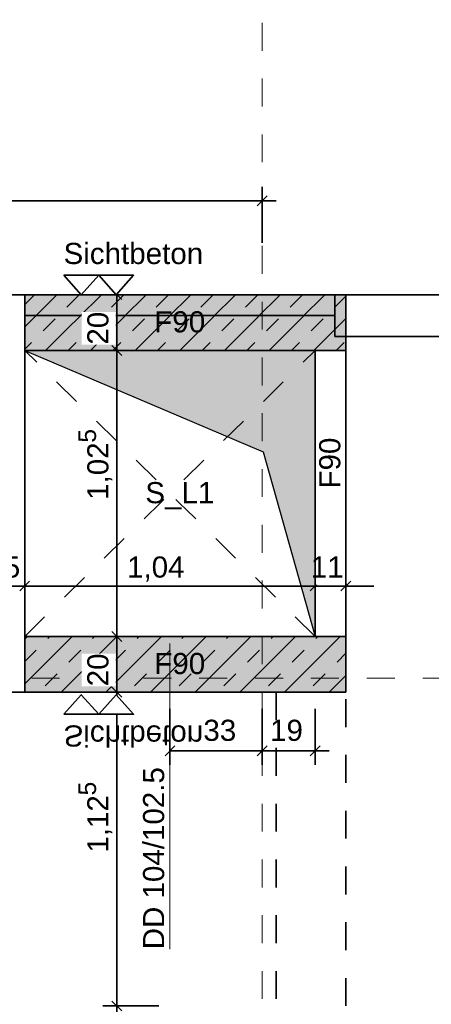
# Model space of a CAD drawing. Header units: metres. Extents: x -13 to 93, y -119 to 25.
# Tile 685 of 705: x 32.53 to 34.01, y -21.72 to -18.19. Entities that reach past the tile are written whole.
import ezdxf

# ---------------------------------------------------------------- set-up
doc = ezdxf.new("R2010")
doc.units = ezdxf.units.M
doc.header["$LTSCALE"] = 0.00508
doc.header["$PDMODE"] = 1
doc.header["$PDSIZE"] = -2
for name, pattern in [('STYLE_06', [1.0537, 0.590515, -0.19684, 0.069505, -0.19684]), ('STYLE_11', [0.393677, 0.196838, -0.196838]), ('STYLE_12', [0.20828, 0.069425, -0.138855])]:
    doc.linetypes.add(name, pattern=pattern)
doc.layers.get('0').update_dxf_attribs({"lineweight": 18})
for name, color, linetype, lineweight in [('3-2-5 Bodenbeläge', 7, 'Continuous', 18), ('3-4-0 Innenwände', 7, 'Continuous', 35), ('3-4-0-1 IW Beton', 7, 'Continuous', 35), ('3-4-0-2 IW GK', 7, 'Continuous', 35), ('3-5-1-1 DeckenDurchb', 7, 'Continuous', 25), ('3-5-1-1 DeckenDurchb VED', 7, 'STYLE_11', 25), ('Bemaßung', 7, 'Continuous', 18), ('Bemaßung-Höhenkoten', 7, 'Continuous', 18), ('Keine', 7, 'Continuous', 18), ('Plan-Achse', 1, 'STYLE_06', 18), ('Plan-Achsen-Fassade', 1, 'STYLE_06', 18), ('Plan-Schacht_Durchb', 7, 'Continuous', 5), ('Plan-Text', 7, 'Continuous', 13), ('Plan-Text-Hinweis', 7, 'Continuous', 13)]:
    doc.layers.add(name, color=color, linetype=linetype, lineweight=lineweight)
doc.layers.get('0').freeze()
doc.styles.add('Arial', font='ARIAL.TTF')
doc.dimstyles.new('MTZ_200', dxfattribs={"dimtxt": 0.075762, "dimasz": 0.000706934, "dimexe": 0.001, "dimexo": 0.003, "dimgap": 0.0001, "dimtad": 1, "dimdec": 4, "dimzin": 11, "dimtxsty": 'Arial', "dimblk": 'VW_SLASH', "dimcen": 0, "dimdle": 0.001, "dimazin": 0, "dimtfac": 1, "dimtdec": 4, "dimtix": 1, "dimtmove": 0, "dimatfit": 0, "dimldrblk": 'VW_FILLEDARROW', "dimfxl": 0, "dimfrac": 2, "dimtolj": 1, "dimtzin": 11, "dimarcsym": 0})
pattern_1 = [(225, (0, 0), (-0.16, 2e-17), []), (225, (-0.08, 1e-17), (-0.16, 2e-17), [0.06, -0.06])]

# ---------------------------------------------------------------- blocks, each defined once
blk = doc.blocks.new('*D198')
at = {"layer": 'Bemaßung', "color": 0, "linetype": 'Continuous', "lineweight": -2}
for p, q in [((-0.85, -2.1195), (-0.85, -2.3195)), ((0.19, -2.4195), (0.19, -2.2195)), ((-0.85, -2.2695), (-0.8, -2.2695)), ((-0.85, -2.2695), (-0.2784, -2.2695)), ((0.19, -2.2695), (-0.85, -2.2695)), ((0.14, -2.2695), (0.19, -2.2695))]:
    blk.add_line(p, q, dxfattribs=at)
at = {"layer": 'Bemaßung', "color": 0, "linetype": 'Continuous', "lineweight": 20}
for p, q in [((-0.8323, -2.2519), (-0.8677, -2.2872)), ((0.1723, -2.2872), (0.2077, -2.2519))]:
    blk.add_line(p, q, dxfattribs=at)
at = {"layer": 'Defpoints', "color": 0, "lineweight": 0}
for p in [(-0.85, -2.0387), (0.19, -2.2695), (0.19, -2.3937)]:
    blk.add_point(p, dxfattribs=at)
at = {"color": 0, "linetype": 'Continuous', "lineweight": -2}
blk.add_wipeout([(-0.4837, -2.2649), (-0.2781, -2.2649), (-0.2781, -2.1428), (-0.4837, -2.1428)], dxfattribs=at).dxf.layer = 'Bemaßung'
at = {"layer": 'Bemaßung', "color": 0, "insert": (-0.4837, -2.1634), "char_height": 0.07576, "attachment_point": 1, "line_spacing_factor": 0.967741, "style": 'Arial'}
blk.add_mtext('1,04', dxfattribs=at)
blk = doc.blocks.new('VW_FILLEDARROW')
at = {"color": 0, "lineweight": -2}
blk.add_solid([(0, 0), (0, 0), (0, 0)], dxfattribs=at)
blk = doc.blocks.new('VW_SLASH')
at = {"color": 0, "linetype": 'ByBlock', "lineweight": -2}
blk.add_line((0, 0), (-1, 0), dxfattribs=at)
at = {"color": 0, "linetype": 'ByBlock', "lineweight": 20}
blk.add_line((0, 0), (0, 0), dxfattribs=at)
blk = doc.blocks.new('*D199')
at = {"layer": 'Bemaßung', "color": 0, "linetype": 'Continuous', "lineweight": -2}
for p, q in [((0.19, -2.1195), (0.19, -2.3195)), ((0.3, -2.1195), (0.3, -2.3195)), ((0.19, -2.2695), (0.09, -2.2695)), ((0.3, -2.2695), (0.19, -2.2695)), ((0.3, -2.2695), (0.4, -2.2695))]:
    blk.add_line(p, q, dxfattribs=at)
at = {"layer": 'Bemaßung', "color": 0, "linetype": 'Continuous', "lineweight": 20}
for p, q in [((0.1723, -2.2872), (0.2077, -2.2519)), ((0.3177, -2.2519), (0.2823, -2.2872))]:
    blk.add_line(p, q, dxfattribs=at)
at = {"layer": 'Defpoints', "color": 0, "lineweight": 0}
for p in [(0.19, -1.9606), (0.3, -2.0241)]:
    blk.add_point(p, dxfattribs=at)
at = {"color": 0, "linetype": 'Continuous', "lineweight": -2}
blk.add_wipeout([(0.1743, -2.2649), (0.2918, -2.2649), (0.2918, -2.1428), (0.1743, -2.1428)], dxfattribs=at).dxf.layer = 'Bemaßung'
at = {"layer": 'Defpoints', "color": 0, "lineweight": 0}
blk.add_point((0.19, -2.2695), dxfattribs=at)
at = {"layer": 'Bemaßung', "color": 0, "insert": (0.1743, -2.1634), "char_height": 0.07576, "attachment_point": 1, "line_spacing_factor": 0.967741, "style": 'Arial'}
blk.add_mtext('11', dxfattribs=at)
blk = doc.blocks.new('*D201')
at = {"layer": 'Bemaßung', "color": 0, "linetype": 'Continuous', "lineweight": -2}
for p, q in [((-0.5199, -1.425), (-0.5199, -1.375)), ((-0.3699, -1.425), (-0.5699, -1.425)), ((-0.5199, -2.45), (-0.5199, -1.425)), ((-0.3699, -2.45), (-0.5699, -2.45)), ((-0.5199, -2.5), (-0.5199, -2.45))]:
    blk.add_line(p, q, dxfattribs=at)
at = {"layer": 'Bemaßung', "color": 0, "linetype": 'Continuous', "lineweight": 20}
for p, q in [((-0.5022, -1.4427), (-0.5375, -1.4073)), ((-0.5375, -2.4323), (-0.5022, -2.4677))]:
    blk.add_line(p, q, dxfattribs=at)
at = {"layer": 'Defpoints', "color": 0, "lineweight": 0}
for p in [(-0.0699, -1.425), (-0.5199, -2.45), (-0.0699, -2.45)]:
    blk.add_point(p, dxfattribs=at)
at = {"color": 0, "linetype": 'Continuous', "lineweight": -2}
blk.add_wipeout([(-0.5245, -1.9604), (-0.5245, -1.7548), (-0.6466, -1.7548), (-0.6466, -1.9604)], dxfattribs=at).dxf.layer = 'Bemaßung'
at = {"layer": 'Bemaßung', "color": 0, "insert": (-0.626, -1.9604), "char_height": 0.07576, "attachment_point": 1, "rotation": 90, "line_spacing_factor": 0.967741, "style": 'Arial'}
blk.add_mtext('1,02', dxfattribs=at)
at = {"color": 0, "linetype": 'Continuous', "lineweight": -2}
blk.add_wipeout([(-0.5735, -1.7554), (-0.5735, -1.7064), (-0.6748, -1.7064), (-0.6748, -1.7554)], dxfattribs=at).dxf.layer = 'Bemaßung'
at = {"layer": 'Bemaßung', "color": 0, "insert": (-0.6577, -1.7309), "char_height": 0.0631, "attachment_point": 2, "rotation": 90, "line_spacing_factor": 0.967741, "style": 'Arial'}
blk.add_mtext('5', dxfattribs=at)
blk = doc.blocks.new('*D202')
at = {"layer": 'Bemaßung', "color": 0, "linetype": 'Continuous', "lineweight": 20}
for p, q in [((-0.5022, -2.4677), (-0.5375, -2.4323)), ((-0.5375, -2.6323), (-0.5022, -2.6677))]:
    blk.add_line(p, q, dxfattribs=at)
at = {"layer": 'Bemaßung', "color": 0, "linetype": 'Continuous', "lineweight": -2}
for p, q in [((-0.3699, -2.45), (-0.5699, -2.45)), ((-0.5199, -2.5), (-0.5199, -2.45)), ((-0.5199, -2.45), (-0.5199, -2.65)), ((-0.5199, -2.65), (-0.5199, -2.6)), ((-0.3699, -2.65), (-0.5699, -2.65))]:
    blk.add_line(p, q, dxfattribs=at)
at = {"layer": 'Defpoints', "color": 0, "lineweight": 0}
for p in [(-0.5199, -2.45), (-0.095, -2.45), (-0.095, -2.65)]:
    blk.add_point(p, dxfattribs=at)
at = {"color": 0, "linetype": 'Continuous', "lineweight": -2}
blk.add_wipeout([(-0.5245, -2.629), (-0.5245, -2.5115), (-0.6466, -2.5115), (-0.6466, -2.629)], dxfattribs=at).dxf.layer = 'Bemaßung'
at = {"layer": 'Bemaßung', "color": 0, "insert": (-0.626, -2.629), "char_height": 0.07576, "attachment_point": 1, "rotation": 90, "line_spacing_factor": 0.967741, "style": 'Arial'}
blk.add_mtext('20', dxfattribs=at)
blk = doc.blocks.new('*D203')
at = {"layer": 'Bemaßung', "color": 0, "linetype": 'Continuous', "lineweight": -2}
for p, q in [((-0.3699, -1.225), (-0.5699, -1.225)), ((-0.5199, -1.275), (-0.5199, -1.225)), ((-0.5199, -1.225), (-0.5199, -1.425)), ((-0.5199, -1.425), (-0.5199, -1.375)), ((-0.3699, -1.425), (-0.5699, -1.425))]:
    blk.add_line(p, q, dxfattribs=at)
at = {"layer": 'Bemaßung', "color": 0, "linetype": 'Continuous', "lineweight": 20}
for p, q in [((-0.5022, -1.2427), (-0.5375, -1.2073)), ((-0.5375, -1.4073), (-0.5022, -1.4427))]:
    blk.add_line(p, q, dxfattribs=at)
at = {"layer": 'Defpoints', "color": 0, "lineweight": 0}
for p in [(-0.5199, -1.225), (-0.1799, -1.225), (-0.0644, -1.425)]:
    blk.add_point(p, dxfattribs=at)
at = {"color": 0, "linetype": 'Continuous', "lineweight": -2}
blk.add_wipeout([(-0.5245, -1.404), (-0.5245, -1.2865), (-0.6466, -1.2865), (-0.6466, -1.404)], dxfattribs=at).dxf.layer = 'Bemaßung'
at = {"layer": 'Bemaßung', "color": 0, "insert": (-0.626, -1.404), "char_height": 0.07576, "attachment_point": 1, "rotation": 90, "line_spacing_factor": 0.967741, "style": 'Arial'}
blk.add_mtext('20', dxfattribs=at)
blk = doc.blocks.new('*U231')
at = {"layer": '3-5-1-1 DeckenDurchb', "linetype": 'Continuous', "lineweight": 0}
blk.add_hatch(color=19, dxfattribs=at).paths.add_polyline_path([(0.19, -2.45), (0.19, -1.425), (-0.85, -1.425), (0.0043, -1.7883)])
at = {"layer": '3-5-1-1 DeckenDurchb'}
for points in [[(0.19, -2.45), (0.19, -1.425), (-0.85, -1.425), (0.0043, -1.7883)], [(-0.85, -1.425), (0.19, -1.425), (0.19, -2.45), (-0.85, -2.45)]]:
    blk.add_lwpolyline(points, close=True, dxfattribs=at)
blk = doc.blocks.new('*D233')
at = {"layer": 'Bemaßung', "color": 0, "linetype": 'Continuous', "lineweight": -2}
for p, q in [((-1, -2.1195), (-1, -2.3195)), ((-0.85, -2.1195), (-0.85, -2.3195)), ((-1, -2.2695), (-0.95, -2.2695)), ((-0.85, -2.2695), (-1, -2.2695)), ((-0.9, -2.2695), (-0.85, -2.2695))]:
    blk.add_line(p, q, dxfattribs=at)
at = {"layer": 'Bemaßung', "color": 0, "linetype": 'Continuous', "lineweight": 20}
for p, q in [((-0.9823, -2.2519), (-1.0177, -2.2872)), ((-0.8677, -2.2872), (-0.8323, -2.2519))]:
    blk.add_line(p, q, dxfattribs=at)
at = {"layer": 'Defpoints', "color": 0, "lineweight": 0}
for p in [(-1, -1.9375), (-0.85, -1.9837)]:
    blk.add_point(p, dxfattribs=at)
at = {"color": 0, "linetype": 'Continuous', "lineweight": -2}
blk.add_wipeout([(-0.9837, -2.2649), (-0.8663, -2.2649), (-0.8663, -2.1428), (-0.9837, -2.1428)], dxfattribs=at).dxf.layer = 'Bemaßung'
at = {"layer": 'Defpoints', "color": 0, "lineweight": 0}
blk.add_point((-0.85, -2.2695), dxfattribs=at)
at = {"layer": 'Bemaßung', "color": 0, "insert": (-0.9837, -2.1634), "char_height": 0.07576, "attachment_point": 1, "line_spacing_factor": 0.967741, "style": 'Arial'}
blk.add_mtext('15', dxfattribs=at)
blk = doc.blocks.new('*D239')
at = {"layer": 'Bemaßung', "color": 0, "linetype": 'Continuous', "lineweight": -2}
for p, q in [((-0.5199, -2.65), (-0.5199, -2.6)), ((-0.3699, -2.65), (-0.5699, -2.65)), ((-0.5199, -3.775), (-0.5199, -2.65)), ((-0.3699, -3.775), (-0.5699, -3.775)), ((-0.5199, -3.825), (-0.5199, -3.775))]:
    blk.add_line(p, q, dxfattribs=at)
at = {"layer": 'Bemaßung', "color": 0, "linetype": 'Continuous', "lineweight": 20}
for p, q in [((-0.5022, -2.6677), (-0.5375, -2.6323)), ((-0.5375, -3.7573), (-0.5022, -3.7927))]:
    blk.add_line(p, q, dxfattribs=at)
at = {"layer": 'Defpoints', "color": 0, "lineweight": 0}
for p in [(0.05, -2.65), (-0.5199, -3.775), (0.1449, -3.775)]:
    blk.add_point(p, dxfattribs=at)
at = {"color": 0, "linetype": 'Continuous', "lineweight": -2}
blk.add_wipeout([(-0.5245, -3.2253), (-0.5245, -3.0196), (-0.6466, -3.0196), (-0.6466, -3.2253)], dxfattribs=at).dxf.layer = 'Bemaßung'
at = {"layer": 'Bemaßung', "color": 0, "insert": (-0.626, -3.2253), "char_height": 0.07576, "attachment_point": 1, "rotation": 90, "line_spacing_factor": 0.967741, "style": 'Arial'}
blk.add_mtext('1,12', dxfattribs=at)
at = {"color": 0, "linetype": 'Continuous', "lineweight": -2}
blk.add_wipeout([(-0.5735, -3.0203), (-0.5735, -2.9712), (-0.6748, -2.9712), (-0.6748, -3.0203)], dxfattribs=at).dxf.layer = 'Bemaßung'
at = {"layer": 'Bemaßung', "color": 0, "insert": (-0.6577, -2.9957), "char_height": 0.0631, "attachment_point": 2, "rotation": 90, "line_spacing_factor": 0.967741, "style": 'Arial'}
blk.add_mtext('5', dxfattribs=at)
blk = doc.blocks.new('*D240')
at = {"layer": 'Bemaßung', "color": 0, "linetype": 'Continuous', "lineweight": -2}
for p, q in [((-0.3699, -3.775), (-0.5699, -3.775)), ((-0.5199, -3.825), (-0.5199, -3.775)), ((-0.5199, -3.775), (-0.5199, -4.375)), ((-0.5199, -4.375), (-0.5199, -4.325)), ((-0.3699, -4.375), (-0.5699, -4.375))]:
    blk.add_line(p, q, dxfattribs=at)
at = {"layer": 'Bemaßung', "color": 0, "linetype": 'Continuous', "lineweight": 20}
for p, q in [((-0.5022, -3.7927), (-0.5375, -3.7573)), ((-0.5375, -4.3573), (-0.5022, -4.3927))]:
    blk.add_line(p, q, dxfattribs=at)
at = {"layer": 'Defpoints', "color": 0, "lineweight": 0}
for p in [(-0.5199, -3.775), (0.05, -3.775), (-0.0801, -4.375)]:
    blk.add_point(p, dxfattribs=at)
at = {"color": 0, "linetype": 'Continuous', "lineweight": -2}
blk.add_wipeout([(-0.5245, -4.1946), (-0.5245, -4.0771), (-0.6466, -4.0771), (-0.6466, -4.1946)], dxfattribs=at).dxf.layer = 'Bemaßung'
at = {"layer": 'Bemaßung', "color": 0, "insert": (-0.626, -4.1946), "char_height": 0.07576, "attachment_point": 1, "rotation": 90, "line_spacing_factor": 0.967741, "style": 'Arial'}
blk.add_mtext('60', dxfattribs=at)
blk = doc.blocks.new('*U250')
at = {"layer": '3-5-1-1 DeckenDurchb VED'}
for p, q in [((-0.85, -2.45), (0.19, -1.425)), ((0.19, -2.45), (-0.85, -1.425))]:
    blk.add_line(p, q, dxfattribs=at)
blk.add_lwpolyline([(-0.85, -1.425), (0.19, -1.425), (0.19, -2.45), (-0.85, -2.45)], close=True, dxfattribs=at)
blk = doc.blocks.new('*D251')
at = {"layer": 'Bemaßung', "color": 0, "linetype": 'Continuous', "lineweight": -2}
for p, q in [((-0.33, -2.71), (-0.33, -2.91)), ((0, -2.71), (0, -2.91)), ((-0.28, -2.86), (-0.33, -2.86)), ((-0.33, -2.86), (0, -2.86)), ((0, -2.86), (-0.05, -2.86))]:
    blk.add_line(p, q, dxfattribs=at)
at = {"layer": 'Bemaßung', "color": 0, "linetype": 'Continuous', "lineweight": 20}
for p, q in [((-0.3123, -2.8423), (-0.3477, -2.8777)), ((-0.0177, -2.8777), (0.0177, -2.8423))]:
    blk.add_line(p, q, dxfattribs=at)
at = {"layer": 'Defpoints', "color": 0, "lineweight": 0}
for p in [(0, 0), (-0.33, -2.5287), (-0.33, -2.86)]:
    blk.add_point(p, dxfattribs=at)
at = {"layer": 'Bemaßung', "color": 0, "insert": (-0.2103, -2.7488), "char_height": 0.07576, "attachment_point": 1, "line_spacing_factor": 0.967741, "style": 'Arial'}
blk.add_mtext('33', dxfattribs=at)
blk = doc.blocks.new('*D252')
at = {"layer": 'Bemaßung', "color": 0, "linetype": 'Continuous', "lineweight": -2}
for p, q in [((0, -2.71), (0, -2.91)), ((0.19, -2.71), (0.19, -2.91)), ((0, -2.86), (-0.05, -2.86)), ((0.19, -2.86), (0, -2.86)), ((0.24, -2.86), (0.19, -2.86))]:
    blk.add_line(p, q, dxfattribs=at)
at = {"layer": 'Bemaßung', "color": 0, "linetype": 'Continuous', "lineweight": 20}
for p, q in [((0.0177, -2.8423), (-0.0177, -2.8777)), ((0.1723, -2.8777), (0.2077, -2.8423))]:
    blk.add_line(p, q, dxfattribs=at)
at = {"layer": 'Defpoints', "color": 0, "lineweight": 0}
for p in [(0, 0), (0.19, -2.475), (0.19, -2.86)]:
    blk.add_point(p, dxfattribs=at)
at = {"layer": 'Bemaßung', "color": 0, "insert": (0.0285, -2.7488), "char_height": 0.07576, "attachment_point": 1, "line_spacing_factor": 0.967741, "style": 'Arial'}
blk.add_mtext('19', dxfattribs=at)
blk = doc.blocks.new('*D253')
at = {"layer": 'Bemaßung', "color": 0, "linetype": 'Continuous', "lineweight": -2}
for p, q in [((-2.15, -1.0387), (-2.15, -0.8387)), ((0, -1.0387), (0, -0.8387)), ((-2.15, -0.8887), (-2.2, -0.8887)), ((0, -0.8887), (-2.15, -0.8887)), ((0.05, -0.8887), (0, -0.8887))]:
    blk.add_line(p, q, dxfattribs=at)
at = {"layer": 'Bemaßung', "color": 0, "linetype": 'Continuous', "lineweight": 20}
for p, q in [((-2.1323, -0.871), (-2.1677, -0.9064)), ((-0.0177, -0.9064), (0.0177, -0.871))]:
    blk.add_line(p, q, dxfattribs=at)
at = {"layer": 'Defpoints', "color": 0, "lineweight": 0}
for p in [(0, -0.8887), (0, -1.425), (-2.15, -1.59)]:
    blk.add_point(p, dxfattribs=at)
at = {"layer": 'Bemaßung', "color": 0, "insert": (-1.2653, -0.7775), "char_height": 0.07576, "attachment_point": 1, "line_spacing_factor": 0.967741, "style": 'Arial'}
blk.add_mtext('2,15', dxfattribs=at)
blk = doc.blocks.new('*D254')
at = {"layer": 'Bemaßung', "color": 0, "linetype": 'Continuous', "lineweight": -2}
for p, q in [((-3.4951, 0), (-3.4951, 0.05)), ((-3.3451, 0), (-3.5451, 0)), ((-3.4951, -1.59), (-3.4951, 0)), ((-3.3451, -1.59), (-3.5451, -1.59)), ((-3.4951, -1.64), (-3.4951, -1.59))]:
    blk.add_line(p, q, dxfattribs=at)
at = {"layer": 'Bemaßung', "color": 0, "linetype": 'Continuous', "lineweight": 20}
for p, q in [((-3.4775, -0.0177), (-3.5128, 0.0177)), ((-3.5128, -1.5723), (-3.4775, -1.6077))]:
    blk.add_line(p, q, dxfattribs=at)
at = {"layer": 'Defpoints', "color": 0, "lineweight": 0}
for p in [(0.0599, 0), (-3.4951, -1.59), (-3.3, -1.59)]:
    blk.add_point(p, dxfattribs=at)
at = {"layer": 'Bemaßung', "color": 0, "insert": (-3.6063, -0.8329), "char_height": 0.07576, "attachment_point": 1, "rotation": 90, "line_spacing_factor": 0.967741, "style": 'Arial'}
blk.add_mtext('1,59', dxfattribs=at)
blk = doc.blocks.new('*U547')
at = {"layer": '3-5-1-1 DeckenDurchb VED'}
for p, q in [((-0.85, -2.45), (0.19, -1.425)), ((0.19, -2.45), (-0.85, -1.425))]:
    blk.add_line(p, q, dxfattribs=at)
blk.add_lwpolyline([(-0.85, -1.425), (0.19, -1.425), (0.19, -2.45), (-0.85, -2.45)], close=True, dxfattribs=at)
blk = doc.blocks.new('kern_DD_e0-e4_labor')
at = {"layer": '3-5-1-1 DeckenDurchb VED', "color": 7}
blk.add_blockref('*U547', (0, 0), dxfattribs=at)
blk.add_wipeout([(-0.4183, -1.9987), (-0.1714, -1.9987), (-0.1714, -1.8766), (-0.4183, -1.8766)]).dxf.layer = 'Plan-Text'
at = {"layer": 'Plan-Text', "insert": (-0.4183, -1.8968), "char_height": 0.075762, "attachment_point": 1, "line_spacing_factor": 0.970546, "style": 'Arial'}
blk.add_mtext('{\\C7;\\lS_L1}', dxfattribs=at)
blk = doc.blocks.new('*U465')
at = {"layer": 'Plan-Text-Hinweis', "insert": (-0.0635, 0.1857), "char_height": 0.075762, "attachment_point": 1, "line_spacing_factor": 0.970546, "style": 'Arial'}
blk.add_mtext('{\\C7;\\lSichtbeton}', dxfattribs=at)
at = {"color": 7, "linetype": 'Continuous', "lineweight": 35}
blk.add_wipeout([(0.0625, 0.07), (0.125, 0), (0.1875, 0.07)], dxfattribs=at).dxf.layer = 'Bemaßung-Höhenkoten'
at = {"layer": 'Bemaßung-Höhenkoten', "color": 7, "linetype": 'Continuous', "lineweight": 35}
blk.add_lwpolyline([(0.0625, 0.07), (0.125, 0), (0.1875, 0.07)], close=True, dxfattribs=at)
at = {"color": 7, "linetype": 'Continuous', "lineweight": 35}
blk.add_wipeout([(-0.0625, 0.07), (0, 0), (0.0625, 0.07)], dxfattribs=at).dxf.layer = 'Bemaßung-Höhenkoten'
at = {"layer": 'Bemaßung-Höhenkoten', "color": 7, "linetype": 'Continuous', "lineweight": 35}
blk.add_lwpolyline([(-0.0625, 0.07), (0, 0), (0.0625, 0.07)], close=True, dxfattribs=at)
blk = doc.blocks.new('Sichtbeton')
at = {"layer": 'Keine', "color": 7}
blk.add_blockref('*U465', (0, 0), dxfattribs=at)
blk = doc.blocks.new('kern_labor_laborfall (2D)')
at = {"layer": '3-4-0 Innenwände', "linetype": 'STYLE_12'}
for p, q in [((0.05, -2.65), (0.05, -3.775)), ((0.3, -3.775), (0.3, -2.65))]:
    blk.add_line(p, q, dxfattribs=at)
at = {"lineweight": 5}
for points in [[(-0.85, -2.65), (-1, -2.65), (-1, -1.225), (-0.85, -1.225)], [(0.3, -2.45), (0.19, -2.45), (0.19, -1.425), (0.3, -1.425)]]:
    blk.add_wipeout(points, dxfattribs=at).dxf.layer = '3-4-0-2 IW GK'
at = {"layer": '3-4-0-1 IW Beton', "linetype": 'Continuous', "lineweight": 0}
for points in [[(0.3, -1.225), (0.3, -1.425), (-0.85, -1.425), (-0.85, -1.225)], [(0.3, -2.45), (0.3, -2.65), (-0.85, -2.65), (-0.85, -2.45)]]:
    blk.add_hatch(color=255, dxfattribs=at).paths.add_polyline_path(points)
at = {"layer": '3-4-0-1 IW Beton', "linetype": 'Continuous', "lineweight": 13}
h = blk.add_hatch(dxfattribs=at)
h.set_pattern_fill('STAHLBETON_1_50', angle=180, style=0, pattern_type=2)
h.set_pattern_definition(pattern_1)
h.paths.add_polyline_path([(0.3, -1.225), (0.3, -1.425), (-0.85, -1.425), (-0.85, -1.225)])
h = blk.add_hatch(dxfattribs=at)
h.set_pattern_fill('STAHLBETON_1_50', angle=180, style=0, pattern_type=2)
h.set_pattern_definition(pattern_1)
h.paths.add_polyline_path([(0.3, -2.45), (0.3, -2.65), (-0.85, -2.65), (-0.85, -2.45)])
at = {"layer": '3-4-0-1 IW Beton'}
for p, q in [((-0.85, -1.225), (-0.85, -1.425)), ((0.3, -1.225), (-0.85, -1.225)), ((0.3, -1.225), (0.3, -1.425)), ((0.3, -1.425), (-0.85, -1.425)), ((-0.85, -2.45), (-0.85, -2.65)), ((0.3, -2.45), (-0.85, -2.45)), ((0.3, -2.45), (0.3, -2.65)), ((0.3, -2.65), (-0.85, -2.65))]:
    blk.add_line(p, q, dxfattribs=at)
at = {"layer": '3-4-0-2 IW GK'}
for p, q in [((-0.85, -1.225), (-1, -1.225)), ((-0.85, -2.65), (-0.85, -1.225)), ((0.3, -1.425), (0.19, -1.425)), ((0.19, -2.45), (0.19, -1.425)), ((0.3, -2.45), (0.3, -1.425)), ((0.3, -2.45), (0.19, -2.45)), ((-0.85, -2.65), (-1, -2.65))]:
    blk.add_line(p, q, dxfattribs=at)
at = {"layer": 'Plan-Text-Hinweis', "insert": (0.20433911, -1.9196938), "char_height": 0.0757622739, "attachment_point": 1, "rotation": 90, "line_spacing_factor": 0.970546, "style": 'Arial'}
blk.add_mtext('{\\C7;\\lF90}', dxfattribs=at)
at = {"layer": 'Bemaßung', "color": 7, "linetype": 'Continuous', "lineweight": 18}
dim = blk.add_linear_dim(base=(0.19, -2.2695313), p1=(-0.85, -2.03867714), p2=(0.19, -2.39367714), dimstyle='MTZ_200', override={"dimtxt": 0.001515, "dimgap": 0.005, "dimdec": 3, "dimlfac": 50, "dimpost": '<>m', "dimtxsty": 'Arial', "dimtix": 0, "dimtmove": 2}, dxfattribs=at)
dim.commit()
dim.dimension.update_dxf_attribs({"geometry": '*D198', "text_midpoint": (1.5962625, -2.2645313), "dimtype": 160})
dim = blk.add_linear_dim(base=(-0.51985352, -2.45), p1=(-0.06985352, -1.425), p2=(-0.06985352, -2.45), angle=90, dimstyle='MTZ_200', override={"dimtxt": 0.001515, "dimgap": 0.005, "dimdec": 3, "dimlfac": 50, "dimpost": '<>m', "dimtxsty": 'Arial', "dimtmove": 2}, dxfattribs=at)
dim.commit()
dim.dimension.update_dxf_attribs({"geometry": '*D201', "text_midpoint": (-0.52485352, -1.83353412), "dimtype": 160})
dim = blk.add_linear_dim(base=(0.19, -2.2695313), p1=(0.3, -2.02410254), p2=(0.19, -1.96059401), dimstyle='MTZ_200', override={"dimtxt": 0.001515, "dimgap": 0.005, "dimdec": 3, "dimlfac": 50, "dimpost": '<>m', "dimtxsty": 'Arial', "dimtmove": 2}, dxfattribs=at)
dim.commit()
dim.dimension.update_dxf_attribs({"geometry": '*D199', "text_midpoint": (0.2330314, -2.2645313), "dimtype": 160})
for base, p1, p2, picture, middle in [((-0.51985352, -1.225), (-0.06438346, -1.425), (-0.17985352, -1.225), '*D203', (-0.52485352, -1.10471398)), ((-0.51985352, -2.45), (-0.095, -2.65), (-0.095, -2.45), '*D202', (-0.52485352, -2.32971398))]:
    dim = blk.add_linear_dim(base=base, p1=p1, p2=p2, angle=90, dimstyle='MTZ_200', override={"dimtxt": 0.001515, "dimgap": 0.005, "dimdec": 3, "dimlfac": 50, "dimpost": '<>m', "dimtxsty": 'Arial', "dimtmove": 2}, dxfattribs=at)
    dim.commit()
    dim.dimension.update_dxf_attribs({"geometry": picture, "text_midpoint": middle, "dimtype": 160})
at = {"layer": '3-5-1-1 DeckenDurchb', "color": 7}
blk.add_blockref('*U231', (0, 0), dxfattribs=at)
at = {"layer": 'Plan-Text-Hinweis', "char_height": 0.0757622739, "attachment_point": 1, "line_spacing_factor": 0.970546, "style": 'Arial'}
for insert in [(-0.38601666, -1.28433911), (-0.38601666, -2.50933911)]:
    blk.add_mtext('{\\C7;\\lF90}', dxfattribs=dict(at, insert=insert))
at = {"layer": 'Bemaßung', "color": 7, "linetype": 'Continuous', "lineweight": 18}
dim = blk.add_linear_dim(base=(-3.4951464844, -1.59), p1=(0.0598535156, 0), p2=(-3.3, -1.59), angle=90, dimstyle='MTZ_200', override={"dimtxt": 0.001515, "dimgap": 0.01, "dimdec": 8, "dimlfac": 50, "dimpost": '<>m', "dimtxsty": 'Arial', "dimtmove": 2}, dxfattribs=at)
dim.commit()
dim.dimension.update_dxf_attribs({"geometry": '*D254', "text_midpoint": (-3.5051464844, -0.7302152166), "dimtype": 160})
dim = blk.add_linear_dim(base=(0, -0.8886771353), p1=(-2.15, -1.59), p2=(0, -1.425), dimstyle='MTZ_200', override={"dimtxt": 0.001515, "dimgap": 0.01, "dimdec": 8, "dimlfac": 50, "dimpost": '<>m', "dimtxsty": 'Arial', "dimtmove": 2}, dxfattribs=at)
dim.commit()
dim.dimension.update_dxf_attribs({"geometry": '*D253', "text_midpoint": (-1.1626020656, -0.8786771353), "dimtype": 160})
dim = blk.add_linear_dim(base=(-0.85, -2.2695313), p1=(-1, -1.9375), p2=(-0.85, -1.98367714), dimstyle='MTZ_200', override={"dimtxt": 0.001515, "dimgap": 0.005, "dimdec": 3, "dimlfac": 50, "dimpost": '<>m', "dimtxsty": 'Arial', "dimtmove": 2}, dxfattribs=at)
dim.commit()
dim.dimension.update_dxf_attribs({"geometry": '*D233', "text_midpoint": (-0.775, -2.2695313)})
dim = blk.add_linear_dim(base=(-0.51985352, -3.775), p1=(0.05, -2.65), p2=(0.14485352, -3.775), angle=90, dimstyle='MTZ_200', override={"dimtxt": 0.001515, "dimgap": 0.005, "dimdec": 3, "dimlfac": 50, "dimpost": '<>m', "dimtxsty": 'Arial', "dimtmove": 2}, dxfattribs=at)
dim.commit()
dim.dimension.update_dxf_attribs({"geometry": '*D239', "text_midpoint": (-0.52485352, -3.09839111), "dimtype": 160})
at = {"layer": '3-2-5 Bodenbeläge', "color": 7, "linetype": 'STYLE_12', "lineweight": 18}
blk.add_line((0.3, -2.65), (-3.375, -2.65), dxfattribs=at)
at = {"layer": '3-5-1-1 DeckenDurchb VED', "color": 7}
blk.add_blockref('*U250', (0, 0), dxfattribs=at)
at = {"layer": 'Bemaßung', "color": 7, "linetype": 'Continuous', "lineweight": 18}
dim = blk.add_linear_dim(base=(0.19, -2.86), p1=(0, 0), p2=(0.19, -2.475), dimstyle='MTZ_200', override={"dimtxt": 0.001515, "dimgap": 0.01, "dimdec": 8, "dimlfac": 50, "dimpost": '<>m', "dimtxsty": 'Arial', "dimtmove": 2}, dxfattribs=at)
dim.commit()
dim.dimension.update_dxf_attribs({"geometry": '*D252', "text_midpoint": (0.0872584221, -2.85), "dimtype": 160})
dim = blk.add_linear_dim(base=(-0.51985352, -3.775), p1=(-0.08014648, -4.375), p2=(0.05, -3.775), angle=90, dimstyle='MTZ_200', override={"dimtxt": 0.001515, "dimgap": 0.005, "dimdec": 3, "dimlfac": 50, "dimpost": '<>m', "dimtxsty": 'Arial', "dimtmove": 2}, dxfattribs=at)
dim.commit()
dim.dimension.update_dxf_attribs({"geometry": '*D240', "text_midpoint": (-0.52485352, -3.41414193), "dimtype": 160})
blk.add_wipeout([(-0.32458472, -3.5718625), (-0.32458472, -2.91887083), (-0.44664583, -2.91887083), (-0.44664583, -3.5718625)]).dxf.layer = 'Plan-Schacht_Durchb'
at = {"layer": 'Plan-Schacht_Durchb'}
blk.add_line((-0.33, -2.475), (-0.33, -3.5718625), dxfattribs=at)
at = {"layer": 'Plan-Schacht_Durchb', "insert": (-0.42645255, -3.5718625), "char_height": 0.0757622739, "attachment_point": 1, "rotation": 90, "line_spacing_factor": 0.970546, "style": 'Arial'}
blk.add_mtext('{\\C7;\\lDD 104/102.5}', dxfattribs=at)
at = {"layer": 'Bemaßung', "color": 7, "linetype": 'Continuous', "lineweight": 18}
dim = blk.add_linear_dim(base=(-0.33, -2.86), p1=(0, 0), p2=(-0.33, -2.5286771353), dimstyle='MTZ_200', override={"dimtxt": 0.001515, "dimgap": 0.01, "dimdec": 8, "dimlfac": 50, "dimpost": '<>m', "dimtxsty": 'Arial', "dimtmove": 2}, dxfattribs=at)
dim.commit()
dim.dimension.update_dxf_attribs({"geometry": '*D251', "text_midpoint": (-0.5084458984, -2.85), "dimtype": 160})

msp = doc.modelspace()

# ---------------------------------------------------------------- linework, layer by layer
at = {"layer": 'Plan-Achsen-Fassade', "color": 9}
for p, q in [((27.575, -19.25), (41.525, -19.25)), ((27.575, -20.55), (41.525, -20.55))]:
    msp.add_line(p, q, dxfattribs=at)

# ---------------------------------------------------------------- next in the draw order: wipeouts: each hides what was drawn before it
msp.add_wipeout([(30.025, -19.175), (33.66, -19.175), (33.66, -19.25), (30.025, -19.25)]).dxf.layer = '3-4-0-2 IW GK'

# ---------------------------------------------------------------- next in the draw order: linework, layer by layer
at = {"layer": '3-4-0-2 IW GK'}
msp.add_lwpolyline([(30.025, -19.175), (33.66, -19.175), (33.66, -19.25), (30.025, -19.25)], close=True, dxfattribs=at)

# ---------------------------------------------------------------- next in the draw order: wipeouts: each hides what was drawn before it
at = {"lineweight": 5}
msp.add_wipeout([(33.66, -19.325), (33.66, -19.175), (41.525, -19.175), (41.525, -19.325)], dxfattribs=at).dxf.layer = '3-4-0-2 IW GK'

# ---------------------------------------------------------------- next in the draw order: linework, layer by layer
at = {"layer": '3-4-0-2 IW GK'}
for p, q in [((33.66, -19.175), (41.525, -19.175)), ((33.66, -19.325), (33.66, -19.175)), ((33.66, -19.325), (41.525, -19.325))]:
    msp.add_line(p, q, dxfattribs=at)

# ---------------------------------------------------------------- next in the draw order: block references
at = {"layer": '3-4-0 Innenwände', "color": 7}
msp.add_blockref('kern_labor_laborfall (2D)', (33.4, -17.95), dxfattribs=at)

# ---------------------------------------------------------------- next in the draw order: block references
msp.add_blockref('kern_DD_e0-e4_labor', (33.4, -17.95), dxfattribs=at)

# ---------------------------------------------------------------- next in the draw order: block references
msp.add_blockref('kern_labor_laborfall (2D)', (33.4, -17.95), dxfattribs=at)

# ---------------------------------------------------------------- next in the draw order: linework, layer by layer
at = {"layer": 'Plan-Achse'}
msp.add_line((33.4, -118.5), (33.4, 6.75), dxfattribs=at)

# ---------------------------------------------------------------- next in the draw order: block references
at = {"layer": 'Plan-Text-Hinweis', "color": 7}
msp.add_blockref('Sichtbeton', (32.7525007, -19.175), dxfattribs=at)
at = {"layer": 'Plan-Text-Hinweis', "color": 7, "xscale": -1, "rotation": 180}
msp.add_blockref('Sichtbeton', (32.7525007, -20.60914583), dxfattribs=at)

doc.saveas('drawing.dxf')
